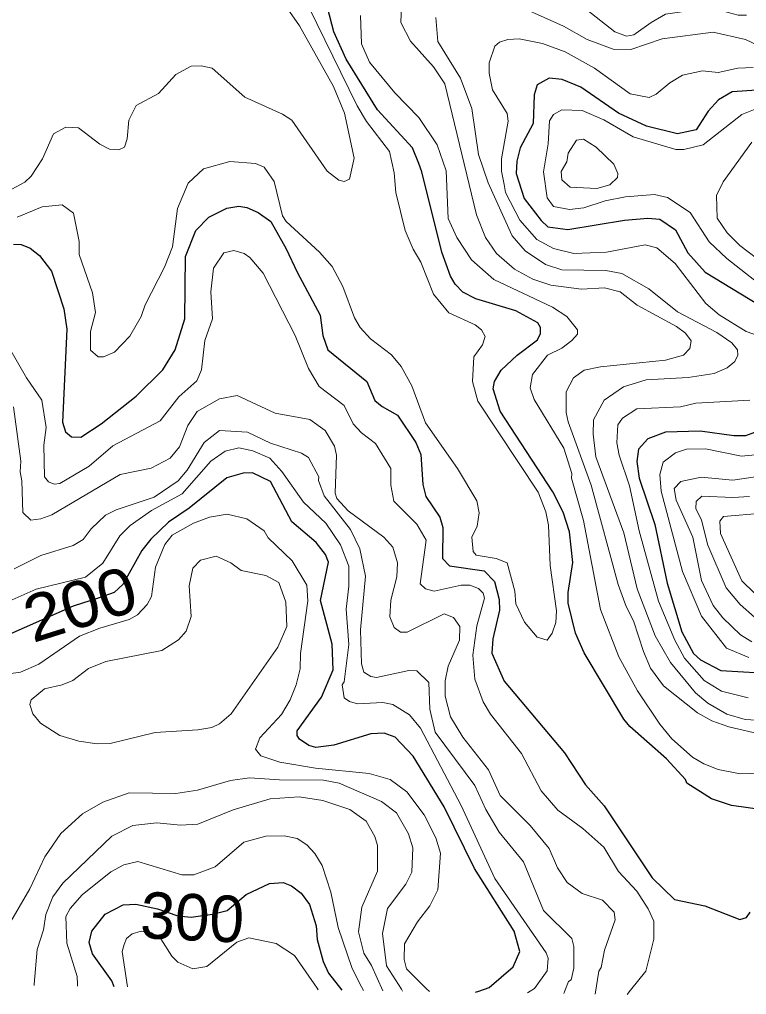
# Model space of a CAD drawing. Extents: x 673.6 to 698.9, y 7012 to 7040.1.
# Drawn here: x 690.578 to 691.831, y 7012.088 to 7013.769 of the extents above; entities that cross this region are included whole.
import ezdxf
from ezdxf.enums import TextEntityAlignment as Align

# ---------------------------------------------------------------- set-up
doc = ezdxf.new("R2010")
doc.units = 0
doc.header["$LTSCALE"] = 0.032
doc.layers.add('1', color=7, linetype='Continuous', lineweight=25)
doc.layers.add('2', color=7, linetype='Continuous', lineweight=13)
doc.layers.add('61', color=7, linetype='Continuous')

msp = doc.modelspace()

# ---------------------------------------------------------------- linework, layer by layer
at = {"layer": '1'}
for points in [[(691.8589, 7012.4061), (691.8051, 7012.4141), (691.7706, 7012.4255), (691.728, 7012.4524), (691.7257, 7012.4585), (691.6932, 7012.4944), (691.63, 7012.5502), (691.6198, 7012.5626), (691.551, 7012.6768), (691.5363, 7012.7108), (691.5238, 7012.7628), (691.5237, 7012.781), (691.5318, 7012.8329), (691.5262, 7012.8855), (691.5149, 7012.9195), (691.4975, 7012.9545), (691.4066, 7013.0937), (691.3942, 7013.1323), (691.3969, 7013.1449), (691.4084, 7013.1643), (691.4358, 7013.1906), (691.471, 7013.217), (691.476, 7013.2277), (691.476, 7013.2381), (691.4711, 7013.2462), (691.4333, 7013.2671), (691.3646, 7013.2875), (691.3418, 7013.2989), (691.3287, 7013.3127), (691.3209, 7013.3264), (691.306, 7013.3682), (691.2716, 7013.5063), (691.2663, 7013.5211), (691.2551, 7013.5477), (691.1948, 7013.6132), (691.1408, 7013.701), (691.1199, 7013.7479), (691.1087, 7013.7897)], [(691.8491, 7013.6476), (691.8065, 7013.6446), (691.7827, 7013.6304), (691.765, 7013.6111), (691.7441, 7013.5788), (691.7119, 7013.5721), (691.6585, 7013.585), (691.6105, 7013.6075), (691.5454, 7013.6527), (691.5135, 7013.6657), (691.4907, 7013.668), (691.47, 7013.6566), (691.4653, 7013.6393), (691.4636, 7013.59), (691.4408, 7013.5481), (691.435, 7013.5251), (691.4342, 7013.5039), (691.4478, 7013.4605), (691.4771, 7013.4224)], [(690.8815, 7013.4056), (690.9044, 7013.4283), (690.9354, 7013.4438), (690.9559, 7013.4471), (690.9699, 7013.4451), (690.9892, 7013.4366)], [(690.9892, 7013.4366), (691.0113, 7013.421), (691.0376, 7013.3739), (691.0565, 7013.3336), (691.0962, 7013.2593), (691.1009, 7013.2242), (691.1095, 7013.1993), (691.1766, 7013.1448), (691.1904, 7013.1124), (691.2027, 7013.1019), (691.2296, 7013.0868), (691.2609, 7013.04), (691.2697, 7013.0189), (691.273, 7012.9671), (691.2785, 7012.9464), (691.3024, 7012.9108), (691.3073, 7012.8933), (691.3071, 7012.8396), (691.319, 7012.8273), (691.3786, 7012.8185), (691.3969, 7012.7998), (691.4045, 7012.7691), (691.4053, 7012.7507), (691.3938, 7012.7014), (691.3923, 7012.6763), (691.4136, 7012.6282), (691.5176, 7012.5044), (691.5536, 7012.4493), (691.5857, 7012.4134), (691.6686, 7012.2891), (691.707, 7012.252), (691.7591, 7012.2406), (691.8196, 7012.2171), (691.8311, 7012.2205), (691.8375, 7012.23)], [(691.4771, 7013.4224), (691.4887, 7013.4117), (691.5231, 7013.407), (691.621, 7013.4233), (691.6613, 7013.4265), (691.6817, 7013.4247)], [(691.6817, 7013.4247), (691.7089, 7013.4065), (691.7298, 7013.3668), (691.76, 7013.3334), (691.8831, 7013.2587)], [(690.5672, 7013.382), (690.5803, 7013.3813), (690.5958, 7013.3751), (690.6123, 7013.3624), (690.6328, 7013.3352), (690.6543, 7013.2701), (690.6591, 7013.2351), (690.6518, 7013.0748), (690.6568, 7013.0584), (690.6674, 7013.0493), (690.6835, 7013.0491), (690.7185, 7013.0719), (690.7788, 7013.1198), (690.8248, 7013.165), (690.8461, 7013.1998), (690.8629, 7013.2533), (690.8637, 7013.3605), (690.8815, 7013.4056)], [(691.8452, 7013.057), (691.8297, 7013.0512), (691.8093, 7013.0511), (691.7514, 7013.0592), (691.6914, 7013.0575), (691.661, 7013.0459), (691.645, 7013.0281), (691.6422, 7013.007), (691.6461, 7012.9782), (691.673, 7012.8982), (691.6943, 7012.797), (691.7199, 7012.7133), (691.7397, 7012.6761), (691.7519, 7012.6648), (691.7867, 7012.6468), (691.8852, 7012.6409)], [(691.3641, 7012.0919), (691.3698, 7012.0939), (691.3873, 7012.1), (691.4291, 7012.1357), (691.4403, 7012.1619), (691.4308, 7012.1972), (691.3619, 7012.3053), (691.3097, 7012.4117), (691.2563, 7012.4988), (691.2252, 7012.5318), (691.2062, 7012.5388), (691.1835, 7012.5374), (691.1198, 7012.5177), (691.0885, 7012.5136), (691.0763, 7012.5171), (691.0606, 7012.5281), (691.0565, 7012.5344), (691.0562, 7012.5428), (691.0985, 7012.6007), (691.1185, 7012.6479), (691.1168, 7012.6919), (691.0965, 7012.7671), (691.1103, 7012.8337), (691.1054, 7012.8464), (691.0892, 7012.8674), (691.0474, 7012.9031), (691.0105, 7012.9723), (690.9793, 7012.9877), (690.9632, 7012.9869), (690.935, 7012.9789), (690.8701, 7012.9267), (690.8343, 7012.9022), (690.8041, 7012.8729), (690.7888, 7012.8534), (690.7561, 7012.7947), (690.7411, 7012.781), (690.7151, 7012.7719), (690.6703, 7012.7575), (690.5307, 7012.6959)], [(690.7407, 7012.1014), (690.7367, 7012.1117), (690.7036, 7012.1578), (690.6978, 7012.1775), (690.7026, 7012.1969), (690.7256, 7012.2263), (690.7565, 7012.2424), (690.7782, 7012.2437), (690.8156, 7012.2357), (690.8505, 7012.2238), (690.8737, 7012.2213), (690.9106, 7012.2264), (690.9358, 7012.2326), (690.9684, 7012.2606), (691.0088, 7012.2791), (691.032, 7012.2811), (691.0467, 7012.2754), (691.0636, 7012.2627), (691.0774, 7012.2432), (691.0891, 7012.2064), (691.0908, 7012.1825), (691.1011, 7012.145), (691.1106, 7012.1246), (691.1335, 7012.0954)]]:
    msp.add_lwpolyline(points, dxfattribs=at)
at = {"layer": '2'}
for points in [[(691.8312, 7013.7765), (691.8167, 7013.7767), (691.7907, 7013.7838), (691.7472, 7013.7864), (691.6917, 7013.7783), (691.6669, 7013.764), (691.6371, 7013.743), (691.624, 7013.7406), (691.6042, 7013.7479), (691.5559, 7013.7861), (691.5162, 7013.8102), (691.4987, 7013.8161), (691.4308, 7013.8282), (691.3585, 7013.8645), (691.3261, 7013.8718), (691.3031, 7013.8649), (691.2853, 7013.8555), (691.2509, 7013.8229), (691.2361, 7013.793), (691.2353, 7013.7638)], [(691.0619, 7013.8205), (691.1598, 7013.6202), (691.1759, 7013.5932), (691.2154, 7013.5415), (691.2236, 7013.5046), (691.2263, 7013.4709), (691.2427, 7013.4052), (691.2563, 7013.373), (691.2699, 7013.3506), (691.2916, 7013.2957), (691.3182, 7013.2632), (691.3635, 7013.2428), (691.3743, 7013.234), (691.3806, 7013.2228), (691.3762, 7013.2081), (691.3611, 7013.1873), (691.3585, 7013.1452), (691.3677, 7013.1108), (691.4721, 7012.9544), (691.485, 7012.9203), (691.49, 7012.897), (691.4925, 7012.8276), (691.5038, 7012.7493), (691.5022, 7012.7294), (691.496, 7012.7107), (691.4877, 7012.699), (691.4705, 7012.7039), (691.4482, 7012.73), (691.4337, 7012.7614), (691.4317, 7012.7836), (691.4183, 7012.8323), (691.3997, 7012.84), (691.3648, 7012.8455), (691.3596, 7012.8519), (691.3577, 7012.8763), (691.3667, 7012.8957)], [(691.0271, 7013.8065), (691.0602, 7013.7585), (691.1192, 7013.6536), (691.1378, 7013.6078), (691.1546, 7013.53), (691.1468, 7013.4938), (691.1374, 7013.49), (691.1285, 7013.4919), (691.1081, 7013.5076)], [(691.4107, 7013.8052), (691.5154, 7013.7577), (691.5562, 7013.7349), (691.6015, 7013.7182), (691.6318, 7013.7174), (691.6855, 7013.7357), (691.7737, 7013.7471), (691.8297, 7013.7346), (691.8937, 7013.7044)], [(691.8744, 7012.4701), (691.8204, 7012.4684), (691.7822, 7012.476), (691.7574, 7012.4855), (691.7381, 7012.4971), (691.7023, 7012.5289), (691.6818, 7012.5539), (691.6435, 7012.6116), (691.6109, 7012.6702), (691.5796, 7012.752), (691.5499, 7012.9055), (691.5295, 7012.9783), (691.5301, 7012.9863), (691.5161, 7013.03), (691.4648, 7013.114), (691.458, 7013.1341), (691.4619, 7013.1573), (691.4883, 7013.1906), (691.5125, 7013.2025), (691.5302, 7013.2154), (691.5399, 7013.2266), (691.54, 7013.2342), (691.5213, 7013.2571), (691.4964, 7013.2733), (691.3957, 7013.321), (691.3571, 7013.3548), (691.3316, 7013.3933), (691.3168, 7013.4261), (691.3133, 7013.5084), (691.2977, 7013.5531), (691.2662, 7013.6002), (691.2251, 7013.6429), (691.181, 7013.6956), (691.1672, 7013.727), (691.1655, 7013.7763)], [(691.2353, 7013.7638), (691.2519, 7013.732), (691.2914, 7013.6875), (691.3108, 7013.6583), (691.3657, 7013.4326), (691.3809, 7013.3934)], [(691.8864, 7012.5588), (691.829, 7012.5621), (691.7972, 7012.5713), (691.7647, 7012.5903), (691.7432, 7012.6079), (691.7, 7012.6605), (691.6734, 7012.7064), (691.6428, 7012.7876), (691.6199, 7012.8839), (691.5715, 7013.0153), (691.5665, 7013.0544), (691.5673, 7013.0786), (691.5857, 7013.1128), (691.619, 7013.1356), (691.6581, 7013.1479), (691.7303, 7013.1516), (691.7752, 7013.1589), (691.7978, 7013.1684), (691.8108, 7013.1795), (691.8162, 7013.1903), (691.8154, 7013.1994), (691.8057, 7013.2117), (691.7799, 7013.2297), (691.7121, 7013.265), (691.6628, 7013.3047), (691.616, 7013.3311), (691.5885, 7013.3361), (691.5129, 7013.3378), (691.4846, 7013.3469), (691.4495, 7013.3701), (691.4269, 7013.3962), (691.3856, 7013.4877), (691.3693, 7013.5363), (691.3575, 7013.6159), (691.3381, 7013.6678), (691.299, 7013.7315), (691.2954, 7013.7725)], [(691.8429, 7013.6862), (691.8162, 7013.6854), (691.7821, 7013.678), (691.7554, 7013.6804), (691.721, 7013.673), (691.699, 7013.6601), (691.6752, 7013.6404), (691.6631, 7013.6345), (691.6305, 7013.6411), (691.5689, 7013.685), (691.5184, 7013.7135), (691.4796, 7013.7277), (691.4392, 7013.7356), (691.4198, 7013.7345), (691.4053, 7013.73), (691.3974, 7013.723), (691.3873, 7013.6947), (691.3876, 7013.6765), (691.3934, 7013.6479), (691.4184, 7013.6073), (691.42, 7013.5938), (691.4086, 7013.5287), (691.4087, 7013.5076), (691.4135, 7013.4844), (691.4155, 7013.4708), (691.4403, 7013.423), (691.4695, 7013.3896), (691.4981, 7013.3745), (691.5335, 7013.3658), (691.5899, 7013.3681), (691.6565, 7013.3805), (691.6768, 7013.3755), (691.708, 7013.3482), (691.7613, 7013.2795), (691.784, 7013.2602)], [(690.8909, 7013.6895), (690.8736, 7013.689), (690.8471, 7013.6745), (690.8172, 7013.6414), (690.779, 7013.6211), (690.766, 7013.5955), (690.7635, 7013.5633), (690.7585, 7013.5492), (690.7489, 7013.5443), (690.7331, 7013.5457), (690.716, 7013.5543), (690.6792, 7013.5824), (690.6576, 7013.5834), (690.6364, 7013.5719), (690.6175, 7013.5289), (690.5978, 7013.4991), (690.587, 7013.4886), (690.557, 7013.4724)], [(691.1081, 7013.5076), (691.047, 7013.5958), (691.0314, 7013.6057), (690.966, 7013.6351), (690.9099, 7013.6852), (690.8909, 7013.6895)], [(691.8748, 7013.296), (691.797, 7013.357), (691.7667, 7013.3856), (691.7338, 7013.4366), (691.695, 7013.4625), (691.6724, 7013.4675), (691.6223, 7013.4635), (691.5874, 7013.4565), (691.5504, 7013.4447), (691.5257, 7013.4414), (691.4985, 7013.4468), (691.4875, 7013.4614), (691.481, 7013.5063), (691.4891, 7013.5548), (691.4917, 7013.5945), (691.4983, 7013.6051), (691.5127, 7013.6137), (691.548, 7013.6123), (691.5849, 7013.5964)], [(691.8231, 7013.6055), (691.8462, 7013.6148)], [(691.5849, 7013.5964), (691.6358, 7013.5669), (691.7094, 7013.5449), (691.7229, 7013.5449), (691.7567, 7013.553), (691.8231, 7013.6055)], [(691.8648, 7013.3448), (691.8198, 7013.3797), (691.7979, 7013.4013), (691.7805, 7013.4264), (691.7792, 7013.4656), (691.7909, 7013.4893), (691.8401, 7013.5575)], [(691.254, 7013.1377), (691.236, 7013.1707), (691.2188, 7013.1907), (691.1829, 7013.2184), (691.165, 7013.2378), (691.1552, 7013.2545), (691.1349, 7013.3086), (691.1167, 7013.343), (691.0952, 7013.3677), (691.0373, 7013.421), (691.0313, 7013.4308), (691.0169, 7013.4899), (690.9993, 7013.5143), (690.9843, 7013.521), (690.9402, 7013.5243), (690.8949, 7013.5116), (690.8686, 7013.4872), (690.8499, 7013.443), (690.8415, 7013.3769), (690.8275, 7013.3424), (690.7941, 7013.2774), (690.7874, 7013.2572), (690.768, 7013.2234), (690.7412, 7013.1957), (690.7225, 7013.1875), (690.7131, 7013.1874), (690.7003, 7013.1989), (690.7003, 7013.2309), (690.7085, 7013.2642), (690.7036, 7013.298), (690.6806, 7013.3638), (690.6804, 7013.3862), (690.6707, 7013.4352), (690.6511, 7013.4494), (690.6168, 7013.4463), (690.5737, 7013.4282)], [(691.3809, 7013.3934), (691.3999, 7013.3655), (691.4314, 7013.3388), (691.4628, 7013.3215), (691.4937, 7013.311), (691.5464, 7013.3042), (691.5861, 7013.3065), (691.6133, 7013.2994), (691.6428, 7013.2765), (691.7107, 7013.2397), (691.7258, 7013.2285), (691.736, 7013.2152), (691.7336, 7013.2016), (691.7227, 7013.1903), (691.6913, 7013.1817), (691.5792, 7013.1701), (691.5515, 7013.1647), (691.5329, 7013.1513), (691.5205, 7013.1271), (691.5205, 7013.0913), (691.5236, 7013.0752), (691.5635, 7012.9663), (691.6101, 7012.7951), (691.6239, 7012.7571), (691.6366, 7012.7324), (691.6533, 7012.6794), (691.6659, 7012.6509), (691.6883, 7012.6202), (691.7469, 7012.5737), (691.7715, 7012.5598), (691.8005, 7012.5495), (691.8601, 7012.5358)], [(690.912, 7013.3403), (690.9302, 7013.3669), (690.9472, 7013.3706), (690.965, 7013.3657), (690.975, 7013.3589), (690.9979, 7013.3317), (691.0528, 7013.2244), (691.0759, 7013.1676), (691.0941, 7013.1362), (691.1374, 7013.1036), (691.1532, 7013.0718), (691.1673, 7013.0565), (691.1914, 7013.0379), (691.2181, 7012.9952), (691.2181, 7012.9663), (691.2231, 7012.9386), (691.2629, 7012.8992), (691.2787, 7012.8715), (691.2685, 7012.7958), (691.2776, 7012.7873), (691.2929, 7012.7832), (691.3393, 7012.7937), (691.3543, 7012.7938), (691.3691, 7012.788), (691.3769, 7012.7799), (691.3797, 7012.7714), (691.366, 7012.7234), (691.3593, 7012.673), (691.3626, 7012.6315), (691.3771, 7012.5923), (691.3898, 7012.5712), (691.4431, 7012.5036), (691.4771, 7012.439), (691.5056, 7012.406), (691.5489, 7012.3743), (691.5851, 7012.3421), (691.6106, 7012.2999), (691.642, 7012.2662), (691.6617, 7012.2358), (691.6713, 7012.2143), (691.6715, 7012.1834), (691.6576, 7012.1283), (691.6314, 7012.0954), (691.6254, 7012.0879)], [(690.8833, 7013.1461), (690.8917, 7013.1648), (690.8975, 7013.2159), (690.9107, 7013.253), (690.9074, 7013.2995), (690.912, 7013.3403)], [(691.784, 7013.2602), (691.8307, 7013.2311), (691.8863, 7013.2115), (691.9162, 7013.1966), (691.9411, 7013.1783), (691.9517, 7013.1649)], [(690.5589, 7013.2052), (690.5895, 7013.1514), (690.6164, 7013.1126), (690.6238, 7013.0656), (690.6198, 7013.0354), (690.6206, 7012.9803), (690.6275, 7012.972), (690.6375, 7012.9682), (690.6474, 7012.9688), (690.6979, 7012.9991), (690.7387, 7013.0341), (690.8202, 7013.0773), (690.8523, 7013.1184), (690.8833, 7013.1461)], [(691.3667, 7012.8957), (691.37, 7012.9187), (691.3664, 7012.9392), (691.333, 7012.9948), (691.2776, 7013.0739), (691.254, 7013.1377)], [(691.5703, 7012.0887), (691.5763, 7012.1279), (691.5803, 7012.1343), (691.5861, 7012.1643), (691.6049, 7012.2166), (691.603, 7012.23), (691.5828, 7012.2506), (691.548, 7012.2623), (691.5222, 7012.2808), (691.5053, 7012.3061), (691.4909, 7012.3395), (691.4581, 7012.3794), (691.4062, 7012.4309), (691.3866, 7012.4755), (691.3419, 7012.5319), (691.3209, 7012.5667), (691.3118, 7012.6025), (691.3117, 7012.629), (691.3165, 7012.6538), (691.3363, 7012.6988), (691.3371, 7012.7227), (691.3261, 7012.7381), (691.3101, 7012.7444), (691.2463, 7012.7126), (691.2348, 7012.7125), (691.2236, 7012.721), (691.2164, 7012.739), (691.2181, 7012.768), (691.2285, 7012.8079), (691.2296, 7012.832), (691.2213, 7012.8595), (691.2059, 7012.8765), (691.1444, 7012.9221), (691.125, 7012.9431), (691.1218, 7012.9524), (691.1242, 7013.018), (691.121, 7013.0337), (691.1048, 7013.0605), (691.0783, 7013.0797), (691.0182, 7013.0902), (690.953, 7013.1208), (690.9224, 7013.1151), (690.8839, 7013.0932), (690.868, 7013.069), (690.8533, 7013.0325), (690.8376, 7013.0125), (690.8047, 7012.9957), (690.7514, 7012.9845), (690.6334, 7012.9149), (690.6147, 7012.9079), (690.5974, 7012.9057), (690.5837, 7012.9188), (690.5819, 7012.9736), (690.5787, 7012.9894), (690.5802, 7013.0073), (690.5671, 7013.1011)], [(691.8369, 7013.1125), (691.7439, 7013.1077), (691.7176, 7013.1012), (691.6422, 7013.0979), (691.6171, 7013.0819), (691.6093, 7013.0701), (691.6075, 7013.0392), (691.6116, 7013.0177), (691.6297, 7012.9653), (691.6461, 7012.8875), (691.6794, 7012.7662), (691.7075, 7012.6991), (691.7244, 7012.6677), (691.7581, 7012.6294), (691.788, 7012.6107), (691.8338, 7012.5997)], [(690.7257, 7012.9145), (690.7445, 7012.9239), (690.8097, 7012.9456), (690.8511, 7012.9735), (690.8665, 7012.992), (690.8961, 7013.0398), (690.9224, 7013.0607), (690.9708, 7013.0577), (691.0106, 7013.0388), (691.064, 7013.0211), (691.0757, 7013.0138), (691.0937, 7012.9807), (691.0932, 7012.974), (691.1031, 7012.948), (691.1483, 7012.8896), (691.1642, 7012.8562), (691.1745, 7012.8094), (691.1655, 7012.7168), (691.1671, 7012.6579), (691.1712, 7012.6438), (691.1836, 7012.6361), (691.1933, 7012.6344), (691.2492, 7012.6467), (691.263, 7012.646), (691.2836, 7012.6261), (691.2854, 7012.5802), (691.2946, 7012.5404), (691.3627, 7012.4482), (691.3817, 7012.4072), (691.4046, 7012.3676), (691.4469, 7012.3167), (691.4809, 7012.2328), (691.53, 7012.1843), (691.5335, 7012.1709), (691.5336, 7012.1335), (691.5289, 7012.1133), (691.5244, 7012.1106), (691.518, 7012.0945), (691.516, 7012.0896)], [(691.4538, 7012.0905), (691.4584, 7012.0936), (691.4655, 7012.0983), (691.4873, 7012.1289), (691.489, 7012.1508), (691.4857, 7012.1599), (691.397, 7012.2882), (691.339, 7012.4138), (691.2691, 7012.5469), (691.25, 7012.5703), (691.2216, 7012.5882), (691.2042, 7012.5917), (691.1604, 7012.5892), (691.1466, 7012.5933), (691.1377, 7012.5997), (691.1342, 7012.6219), (691.1374, 7012.6273), (691.1457, 7012.6914), (691.1407, 7012.7525), (691.1457, 7012.7919), (691.1456, 7012.8266), (691.1312, 7012.8635), (691.106, 7012.9009), (691.0674, 7012.937), (691.0301, 7012.99), (691.0091, 7013.0125), (690.9801, 7013.0254), (690.9558, 7013.0303), (690.932, 7013.0247), (690.9076, 7013.0076), (690.8583, 7012.951), (690.8051, 7012.9226), (690.7687, 7012.8968), (690.7508, 7012.8786), (690.7216, 7012.8317), (690.6913, 7012.8075), (690.6063, 7012.7866), (690.56, 7012.7663)], [(691.8351, 7012.6688), (691.7964, 7012.6849), (691.7534, 7012.7405), (691.7207, 7012.8176), (691.6838, 7012.9556), (691.6815, 7012.9848), (691.6873, 7013.0057), (691.709, 7013.0218), (691.7276, 7013.028), (691.7607, 7013.0288), (691.8225, 7013.0164), (691.852, 7013.0189)], [(691.8406, 7012.6962), (691.8207, 7012.7081), (691.7902, 7012.7373), (691.7737, 7012.7589), (691.7534, 7012.802), (691.7387, 7012.8767), (691.7099, 7012.9404), (691.7062, 7012.9603), (691.718, 7012.9724), (691.7529, 7012.9802), (691.8077, 7012.9746), (691.8466, 7012.9806)], [(691.8365, 7012.9468), (691.8075, 7012.945), (691.7544, 7012.9475), (691.7443, 7012.938), (691.744, 7012.9258), (691.7533, 7012.906), (691.7646, 7012.8625), (691.7963, 7012.7892), (691.8201, 7012.7603), (691.8448, 7012.7384)], [(690.5002, 7012.6328), (690.5794, 7012.6437), (690.6109, 7012.6577), (690.6814, 7012.7058), (690.7164, 7012.7197), (690.7669, 7012.7344), (690.7812, 7012.7424), (690.7978, 7012.7607), (690.8055, 7012.7744), (690.812, 7012.8247), (690.828, 7012.8637), (690.8411, 7012.8802), (690.8778, 7012.9006), (690.9054, 7012.9108), (690.9359, 7012.916), (690.9698, 7012.908), (690.9995, 7012.8872), (691.0064, 7012.8754), (691.0478, 7012.8356), (691.0733, 7012.7938), (691.075, 7012.7667), (691.0619, 7012.6758), (691.0618, 7012.6492), (691.0549, 7012.6219), (691.0442, 7012.5959), (691.0294, 7012.571), (690.9921, 7012.5305), (690.9848, 7012.5112), (690.994, 7012.4996), (691.0267, 7012.4883), (691.0881, 7012.4783), (691.1806, 7012.4692), (691.2166, 7012.4589), (691.2457, 7012.4373), (691.2753, 7012.398)], [(690.5685, 7012.8222), (690.6147, 7012.845), (690.6704, 7012.8619), (690.6876, 7012.8724), (690.7014, 7012.891), (690.7257, 7012.9145)], [(691.8448, 7012.7802), (691.8233, 7012.8014), (691.7862, 7012.8829), (691.7851, 7012.9044), (691.7914, 7012.9119), (691.8586, 7012.9182)], [(691.2381, 7012.0938), (691.2361, 7012.097), (691.2104, 7012.1371), (691.2033, 7012.1933), (691.2121, 7012.2363), (691.244, 7012.2783), (691.254, 7012.2988), (691.2558, 7012.3407), (691.2483, 7012.3651), (691.2278, 7012.401), (691.202, 7012.4209), (691.1286, 7012.4521), (691.102, 7012.4575), (691.0262, 7012.4578), (690.9744, 7012.4618), (690.9413, 7012.4571), (690.8843, 7012.4404), (690.8472, 7012.4347), (690.767, 7012.4354), (690.7211, 7012.4195), (690.6865, 7012.3997), (690.6492, 7012.3657), (690.6216, 7012.3251), (690.5955, 7012.2702), (690.5589, 7012.2071)], [(690.6027, 7012.1035), (690.6029, 7012.106), (690.6083, 7012.1654), (690.619, 7012.1996), (690.6233, 7012.2258), (690.6353, 7012.2563), (690.6523, 7012.28), (690.7367, 7012.3609), (690.7729, 7012.3796), (690.8146, 7012.3837), (690.8553, 7012.3797), (690.8852, 7012.3816), (690.9458, 7012.4062), (691.0101, 7012.4255), (691.0596, 7012.429), (691.1006, 7012.4222), (691.147, 7012.4069), (691.1755, 7012.3868), (691.1905, 7012.3605), (691.1949, 7012.3451), (691.1949, 7012.3008), (691.1679, 7012.2383), (691.1622, 7012.1959), (691.1713, 7012.1591), (691.1843, 7012.138), (691.2041, 7012.0945), (691.2042, 7012.0944)], [(691.2753, 7012.398), (691.2954, 7012.3579), (691.3034, 7012.3319), (691.2988, 7012.2683), (691.2849, 7012.2406), (691.2638, 7012.2133)], [(691.1706, 7012.0949), (691.1675, 7012.1011), (691.1515, 7012.1329), (691.1269, 7012.2032), (691.1145, 7012.2643), (691.0996, 7012.3106), (691.0869, 7012.3309), (691.073, 7012.3461), (691.0562, 7012.3569), (691.0338, 7012.3616), (691.0024, 7012.3607), (690.9643, 7012.3505), (690.9153, 7012.3082), (690.8782, 7012.2942), (690.8577, 7012.2942), (690.7815, 7012.317), (690.7578, 7012.3113), (690.7354, 7012.2997), (690.6855, 7012.2596), (690.6649, 7012.236), (690.6576, 7012.2222), (690.6592, 7012.1762), (690.677, 7012.119), (690.6774, 7012.106), (690.6775, 7012.1024)], [(691.2638, 7012.2133), (691.2416, 7012.1755), (691.2411, 7012.148), (691.2452, 7012.1322), (691.2797, 7012.0978), (691.2844, 7012.0931)], [(691.0928, 7012.096), (691.0909, 7012.0988), (691.0519, 7012.1552), (691.0204, 7012.1759), (690.973, 7012.1856), (690.9525, 7012.178), (690.9004, 7012.1363), (690.8768, 7012.1323), (690.8508, 7012.1435), (690.8402, 7012.1542), (690.8216, 7012.1839), (690.805, 7012.1944), (690.7872, 7012.1971), (690.7718, 7012.1927), (690.7619, 7012.1844), (690.7579, 7012.1742), (690.7545, 7012.1622), (690.7641, 7012.101)]]:
    msp.add_lwpolyline(points, dxfattribs=at)
for points in [[(691.5719, 7013.5489), (691.6022, 7013.5197), (691.6091, 7013.5035), (691.6087, 7013.4968), (691.5956, 7013.4843), (691.5733, 7013.4777), (691.5273, 7013.48), (691.5128, 7013.4929), (691.5114, 7013.5073), (691.5216, 7013.5236), (691.5238, 7013.5385), (691.5381, 7013.5614), (691.55, 7013.5629)], [(690.8113, 7012.5397), (690.7339, 7012.521), (690.7115, 7012.5202), (690.6801, 7012.5248), (690.6474, 7012.5343), (690.6138, 7012.5557), (690.6008, 7012.5719), (690.5954, 7012.5881), (690.5975, 7012.5963), (690.6205, 7012.615), (690.6515, 7012.622), (690.6698, 7012.6296), (690.6965, 7012.65), (690.7264, 7012.6624), (690.8232, 7012.6812), (690.852, 7012.6997), (690.8653, 7012.7142), (690.8736, 7012.7399), (690.8704, 7012.7925), (690.8763, 7012.8233), (690.8897, 7012.8367), (690.9169, 7012.8439), (690.9419, 7012.8325), (690.9596, 7012.8193), (691.0024, 7012.8103), (691.0248, 7012.7984), (691.0371, 7012.7646), (691.0388, 7012.7227), (691.0232, 7012.6869), (690.9427, 7012.572), (690.9224, 7012.5549), (690.9091, 7012.5483), (690.8849, 7012.5443)]]:
    msp.add_lwpolyline(points, close=True, dxfattribs=at)

# ---------------------------------------------------------------- texts
at = {"layer": '61', "width": 1.1}
msp.add_text('200', height=0.08, rotation=17.405, dxfattribs=at).set_placement((690.6942, 7012.7231), align=Align.CENTER)
at = {"layer": '61'}
msp.add_text('300', height=0.08, rotation=357.371, dxfattribs=at).set_placement((690.8738, 7012.1812), align=Align.CENTER)

doc.saveas('drawing.dxf')
